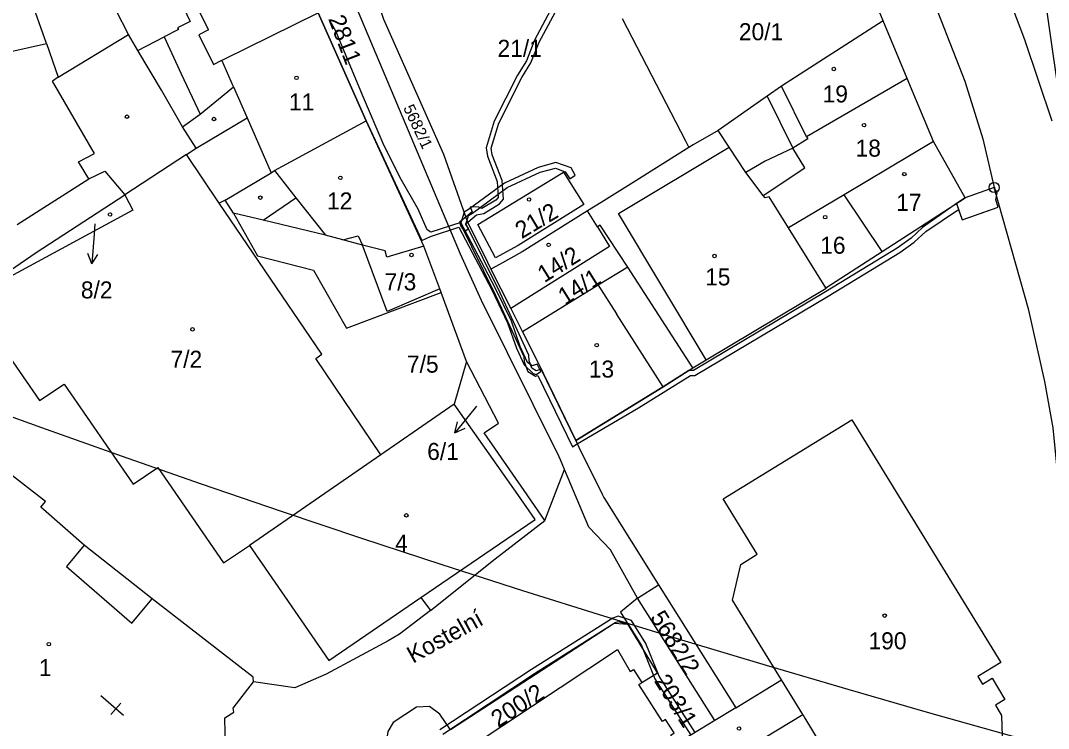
# Model space of a CAD drawing. Extents: x -644096 to -634268, y -1141430 to -1133463.
# Drawn here: x -639151.1 to -639048.5, y -1138384.2 to -1138313.5 of the extents above; entities that cross this region are included whole.
import ezdxf

# ---------------------------------------------------------------- set-up
doc = ezdxf.new("R2010")
doc.units = 0
for name, color, linetype in [('_CIVIL_CONSTRUCTION', 7, 'Continuous'), ('B_Hranice _3D', 7, 'Continuous'), ('M_Svah_Nasyp', 7, 'Continuous'), ('M_Svah_Zarez', 7, 'Continuous'), ('spodek_zarez', 7, 'Continuous'), ('svrsek_osa_terminal_VRT', 7, 'Continuous'), ('svrsek_osa_VRT', 7, 'Continuous'), ('svrsek_popisy_VRT', 7, 'Continuous'), ('terminal_VRT', 7, 'Continuous')]:
    doc.layers.add(name, color=color, linetype=linetype)

msp = doc.modelspace()

# ---------------------------------------------------------------- linework, layer by layer
at = {"layer": '_CIVIL_CONSTRUCTION'}
for radius in [0.5, 0.0303]:
    msp.add_circle((-639053.92, -1138330.19), radius, dxfattribs=at)
at = {"layer": 'B_Hranice _3D'}
for points in [[(-639158.34, -1138125.71), (-639164.81, -1138133.78), (-639162.61, -1138134.23), (-639157.11, -1138127.37), (-639143.97, -1138145.12), (-639142.4, -1138146.06), (-639138.47, -1138149.49), (-639128.77, -1138159.4), (-639126.31, -1138162.56), (-639119.8, -1138169.66), (-639113.52, -1138180.15), (-639107.31, -1138189.97), (-639105.06, -1138194.84), (-639103.44, -1138196.98), (-639095.81, -1138212.1), (-639091.16, -1138222.39), (-639072.66, -1138258.87), (-639063.73, -1138276.56), (-639058.24, -1138289.61), (-639053.98, -1138299.17), (-639048.65, -1138312.67), (-639047.26, -1138322.42)], [(-639157.11, -1138127.37), (-639145.17, -1138143.49), (-639143.97, -1138145.12), (-639142.4, -1138146.06), (-639139.29, -1138148.96), (-639138.47, -1138149.49), (-639128.77, -1138159.4), (-639126.31, -1138162.56), (-639119.8, -1138169.66), (-639113.52, -1138180.15), (-639107.31, -1138189.97), (-639105.06, -1138194.84), (-639103.44, -1138196.98), (-639095.81, -1138212.1), (-639092.43, -1138219), (-639091.16, -1138222.39), (-639072.66, -1138258.87), (-639063.73, -1138276.56), (-639058.24, -1138289.61), (-639053.98, -1138299.17), (-639048.65, -1138312.67), (-639047.26, -1138322.42)], [(-639121.4, -1138312.76), (-639116.61, -1138323.55), (-639111.03, -1138335.48), (-639110.19, -1138335.07), (-639107.34, -1138334.16), (-639104.07, -1138340.39), (-639102.49, -1138343.69)], [(-639098.2, -1138312.5), (-639099.81, -1138315.47), (-639100.61, -1138317.53), (-639101.49, -1138318.98), (-639103.81, -1138323.58), (-639104.63, -1138326.22), (-639104.5, -1138327.05), (-639103.54, -1138329.58), (-639103.43, -1138331.18), (-639103.65, -1138331.44), (-639105.05, -1138332.29), (-639105.34, -1138332.16), (-639106.22, -1138332.12), (-639106.01, -1138332.63), (-639106.66, -1138333.15), (-639107.28, -1138333.65), (-639103.68, -1138340.92), (-639100.86, -1138347.06), (-639100.82, -1138347.6), (-639100.45, -1138348.56), (-639099.7, -1138349.02), (-639099.46, -1138348.94), (-639096.02, -1138356.07), (-639095.53, -1138355.78), (-639089.42, -1138352.18), (-639084.22, -1138348.95), (-639083.8, -1138348.95), (-639070.48, -1138341.02), (-639063.32, -1138336.66), (-639061.89, -1138335.64), (-639060.75, -1138334.57), (-639057.47, -1138332.38), (-639057.12, -1138333.41), (-639055.78, -1138332.94), (-639055.05, -1138332.68), (-639053.51, -1138332.14), (-639053.74, -1138331.43), (-639053.62, -1138330.72), (-639053.92, -1138330.19), (-639056.8, -1138331.22), (-639057.68, -1138331.79), (-639061.07, -1138334.17), (-639062.21, -1138335.26), (-639063.6, -1138336.24), (-639070.74, -1138340.6), (-639083.94, -1138348.45), (-639084.39, -1138348.45), (-639086.96, -1138350.07), (-639095.69, -1138355.45), (-639099.14, -1138348.32), (-639099.64, -1138348.48), (-639100.05, -1138348.22), (-639100.32, -1138347.48), (-639100.38, -1138346.92), (-639103.22, -1138340.7), (-639106.66, -1138333.79), (-639106.47, -1138333.64), (-639105.59, -1138332.92), (-639104.87, -1138332.77), (-639103.31, -1138331.82), (-639102.91, -1138331.34), (-639103.04, -1138329.48), (-639104.02, -1138326.93), (-639104.11, -1138326.26), (-639103.35, -1138323.76), (-639101.05, -1138319.22), (-639100.17, -1138317.75), (-639099.35, -1138315.69), (-639097.7, -1138312.64)], [(-639102.49, -1138343.69), (-639101.61, -1138346.21), (-639100.83, -1138347.89), (-639099.93, -1138348.76), (-639099.65, -1138348.85), (-639099.17, -1138348.56), (-639099.55, -1138347.81), (-639100.03, -1138348), (-639100.49, -1138347.65), (-639101.23, -1138346.05), (-639102.11, -1138343.53), (-639103.71, -1138340.21), (-639107.14, -1138333.68), (-639110.15, -1138334.63), (-639110.53, -1138334.42), (-639111.41, -1138332.34), (-639113.24, -1138329.17), (-639114.92, -1138325.79), (-639116.88, -1138321.22), (-639119.62, -1138314.6), (-639120.23, -1138313.51)], [(-639083.77, -1138384.57), (-639087.35, -1138378.97), (-639088.69, -1138375.69), (-639090.11, -1138373.42), (-639091.45, -1138372.97), (-639091.97, -1138373.18), (-639100.09, -1138378.29), (-639109.24, -1138384.33)], [(-639108.96, -1138384.75), (-639099.81, -1138378.71), (-639091.75, -1138373.62), (-639091.43, -1138373.51), (-639090.46, -1138373.79), (-639090.43, -1138373.84), (-639089.13, -1138375.91), (-639087.79, -1138379.21), (-639084.2, -1138384.84)]]:
    msp.add_lwpolyline(points, dxfattribs=at)
for points in [[(-639106.28, -1138332.32), (-639106.81, -1138332.66), (-639107.22, -1138333.96), (-639106.78, -1138334.57), (-639106.38, -1138334.29), (-639106.66, -1138333.88), (-639106.39, -1138332.98), (-639106, -1138332.74), (-639102.52, -1138330.18), (-639099.24, -1138328.67), (-639097.72, -1138328.25), (-639096.75, -1138328.61), (-639096.28, -1138329.32), (-639095.73, -1138328.95), (-639096.14, -1138328.22), (-639097.66, -1138327.71), (-639099.42, -1138328.19), (-639102.78, -1138329.74)], [(-639053.51, -1138332.14), (-639053.74, -1138331.43), (-639053.62, -1138330.72), (-639053.92, -1138330.19), (-639056.8, -1138331.22), (-639057.68, -1138331.79), (-639057.12, -1138333.41)]]:
    msp.add_lwpolyline(points, close=True, dxfattribs=at)
at = {"layer": 'M_Svah_Nasyp'}
for p, q in [((-639148.51, -1138315.81), (-639150.83, -1138309.21)), ((-639132.33, -1138314.44), (-639134.45, -1138310.18)), ((-639147.33, -1138319.18), (-639140.34, -1138314.93)), ((-639132.33, -1138314.44), (-639133.3, -1138314.94)), ((-639133.3, -1138314.94), (-639131.84, -1138317.91)), ((-639154.2, -1138317.08), (-639148.51, -1138315.81)), ((-639148.51, -1138315.81), (-639147.33, -1138319.18)), ((-639139.39, -1138316.51), (-639136.78, -1138315.16)), ((-639131.84, -1138317.91), (-639131, -1138317.49)), ((-639147.33, -1138319.18), (-639147.9, -1138319.56)), ((-639143.71, -1138326.81), (-639147.9, -1138319.56)), ((-639129.84, -1138320.15), (-639128.47, -1138323.24)), ((-639072.64, -1138325.14), (-639075.14, -1138320.07)), ((-639076.58, -1138321.06), (-639074.01, -1138326.25)), ((-639133.57, -1138326.25), (-639128.47, -1138323.24)), ((-639128.47, -1138323.24), (-639126.09, -1138328.72)), ((-639145.32, -1138327.62), (-639143.71, -1138326.81)), ((-639144.27, -1138329.34), (-639145.32, -1138327.62)), ((-639151.44, -1138333.88), (-639144.27, -1138329.34)), ((-639144.27, -1138329.34), (-639142.7, -1138328.56)), ((-639142.7, -1138328.56), (-639140.7, -1138330.93)), ((-639125.75, -1138328.5), (-639123.61, -1138331.21)), ((-639126.9, -1138333.46), (-639123.61, -1138331.21)), ((-639123.61, -1138331.21), (-639120.67, -1138334.94)), ((-639118.94, -1138335.4), (-639117.4, -1138335)), ((-639117.4, -1138335), (-639116.96, -1138335.94)), ((-639114.52, -1138342.56), (-639116.96, -1138335.94)), ((-639109.24, -1138340.3), (-639114.52, -1138342.56)), ((-639093.45, -1138339.94), (-639091.6, -1138342.81)), ((-639086.96, -1138350.07), (-639091.6, -1138342.81)), ((-639144.74, -1138365.88), (-639146.52, -1138368.02)), ((-639146.52, -1138368.02), (-639139.98, -1138373.66)), ((-639139.98, -1138373.66), (-639137.96, -1138371.24)), ((-639073.02, -1138382.77), (-639075.14, -1138379.32))]:
    msp.add_line(p, q, dxfattribs=at)
for points in [[(-639082.66, -1138347.38), (-639091.41, -1138332.8), (-639080.38, -1138326.17)], [(-639076.97, -1138330.98), (-639072.81, -1138328.22), (-639074.01, -1138326.25)]]:
    msp.add_lwpolyline(points, dxfattribs=at)
at = {"layer": 'M_Svah_Zarez'}
for p, q in [((-639140.84, -1138382.88), (-639143.1, -1138380.91)), ((-639141.1, -1138381.66), (-639142.08, -1138382.79))]:
    msp.add_line(p, q, dxfattribs=at)
for centre in [(-639123.55, -1138319.25), (-639069.92, -1138318.37), (-639140.47, -1138323.12), (-639131.79, -1138323.36), (-639066.91, -1138323.97), (-639119.18, -1138329.22), (-639062.89, -1138328.85), (-639127.16, -1138331.2), (-639100.34, -1138331.39), (-639142.17, -1138332.88), (-639070.78, -1138333.15), (-639098.39, -1138335.91), (-639112.08, -1138336.93), (-639081.84, -1138337.02), (-639133.93, -1138344.35), (-639093.59, -1138345.92), (-639112.59, -1138362.91), (-639064.84, -1138372.92), (-639148.28, -1138375.77), (-639079.38, -1138384.18)]:
    msp.add_circle(centre, 0.175, dxfattribs=at)
at = {"layer": 'spodek_zarez'}
msp.add_circle((-638683.07, -1137056.85), 1378.08, dxfattribs=at)
at = {"layer": 'svrsek_osa_terminal_VRT'}
msp.add_arc((-642050.26, -1145189.6), 8802.25, 41.413152, 75.317049, dxfattribs=at)
at = {"layer": 'svrsek_popisy_VRT'}
for p, q in [((-639143.69, -1138333.83), (-639143.76, -1138334.83)), ((-639143.76, -1138334.83), (-639143.97, -1138337.82)), ((-639143.97, -1138337.82), (-639144.4, -1138336.79)), ((-639143.97, -1138337.82), (-639143.4, -1138336.86)), ((-639105.85, -1138352.35), (-639107.74, -1138354.68)), ((-639105.58, -1138352.01), (-639105.85, -1138352.35)), ((-639107.74, -1138354.68), (-639107.5, -1138353.59)), ((-639107.74, -1138354.68), (-639106.72, -1138354.22))]:
    msp.add_line(p, q, dxfattribs=at)
at = {"layer": 'terminal_VRT'}
for p, q in [((-639116.61, -1138323.55), (-639121.4, -1138312.76)), ((-639062.61, -1138319.3), (-639065.01, -1138313.56)), ((-639059.96, -1138325.61), (-639062.61, -1138319.3)), ((-639134.92, -1138324.13), (-639133.18, -1138322.87)), ((-639110.83, -1138336.04), (-639116.61, -1138323.55)), ((-639059.96, -1138325.61), (-639068.89, -1138330.93)), ((-639056.8, -1138331.22), (-639059.96, -1138325.61)), ((-639134.55, -1138326.89), (-639140.7, -1138330.93)), ((-639131.26, -1138331.74), (-639134.55, -1138326.89)), ((-639053.92, -1138330.19), (-639056.8, -1138331.22)), ((-639140.7, -1138330.93), (-639139.88, -1138332.45)), ((-639130.66, -1138331.46), (-639131.26, -1138331.74)), ((-639129.83, -1138332.75), (-639130.66, -1138331.46)), ((-639068.89, -1138330.93), (-639074.44, -1138334.23)), ((-639065.09, -1138336.59), (-639068.89, -1138330.93)), ((-639065.09, -1138336.59), (-639056.8, -1138331.22)), ((-639093.52, -1138334.12), (-639094.51, -1138332.53)), ((-639070.71, -1138340.2), (-639074.44, -1138334.23)), ((-639070.71, -1138340.2), (-639065.09, -1138336.59)), ((-639104.15, -1138338.33), (-639102.17, -1138342.25)), ((-639083.98, -1138348.19), (-639090.5, -1138338.13)), ((-639106.6, -1138347.56), (-639109.1, -1138340.68)), ((-639102.17, -1138342.25), (-639100.99, -1138344.58)), ((-639106.6, -1138347.56), (-639107.81, -1138351.8)), ((-639107.81, -1138351.8), (-639115.13, -1138356.86)), ((-639115.13, -1138356.86), (-639128.24, -1138365.93)), ((-639098.77, -1138363.41), (-639096.81, -1138358.34)), ((-639089.53, -1138371.17), (-639087.42, -1138369.84)), ((-639087.42, -1138369.84), (-639079.72, -1138382.11)), ((-639111.14, -1138371.11), (-639110.19, -1138372.39)), ((-639081.81, -1138383.38), (-639089.53, -1138371.17)), ((-639079.72, -1138382.11), (-639081.81, -1138383.38)), ((-639081.81, -1138383.38), (-639085.63, -1138385.71))]:
    msp.add_line(p, q, dxfattribs=at)
for points in [[(-639183.04, -1138141.34), (-639180.38, -1138141.71), (-639179.27, -1138141.96), (-639176.02, -1138142.93), (-639172.67, -1138144.01), (-639167.87, -1138145.79), (-639164.07, -1138147.37), (-639159.32, -1138149.6), (-639154.97, -1138151.85), (-639150.75, -1138154.36), (-639143.37, -1138159.39), (-639136.6, -1138165.32), (-639131.11, -1138171.35), (-639127.52, -1138175.87), (-639122.14, -1138183.55), (-639117.14, -1138191.82), (-639115.39, -1138195.3), (-639108.82, -1138207.68), (-639091.11, -1138243.3), (-639074.37, -1138277.28), (-639064.86, -1138299.05), (-639056.85, -1138319.56), (-639055.05, -1138325.32), (-639053.92, -1138330.19)], [(-639048.13, -1138323.56), (-639050.86, -1138315.46), (-639054.76, -1138305.14), (-639060.4, -1138291.21), (-639061.62, -1138288.5), (-639063.43, -1138284.46), (-639069.7, -1138270.87), (-639082.17, -1138245.54), (-639101.71, -1138206.22), (-639110.82, -1138188.45), (-639115.99, -1138179.88), (-639127.86, -1138162.59), (-639136.03, -1138152.84), (-639142.4, -1138146.06)], [(-639096.81, -1138358.34), (-639097.22, -1138357.37), (-639097.34, -1138357.08), (-639105.1, -1138341.46), (-639107.17, -1138336.83), (-639123.65, -1138297.74), (-639124.75, -1138295.42)], [(-639065.01, -1138313.56), (-639067.93, -1138306.46), (-639069.39, -1138302.54)], [(-639137.15, -1138304.75), (-639134.45, -1138310.18), (-639135.55, -1138310.73), (-639134.18, -1138313.62), (-639135.42, -1138314.24), (-639135.34, -1138314.42), (-639136.78, -1138315.16), (-639135.06, -1138318.84), (-639133.18, -1138322.87)], [(-639134.92, -1138324.13), (-639137.02, -1138320.46), (-639139.39, -1138316.51), (-639140.34, -1138314.93), (-639142.78, -1138310.09)], [(-639115.66, -1138311), (-639114.86, -1138313.38), (-639108.88, -1138326.87), (-639106.52, -1138333.54), (-639104.48, -1138337.65), (-639104.15, -1138338.33)], [(-639133.18, -1138322.87), (-639131.35, -1138321.38), (-639129.84, -1138320.15), (-639131, -1138317.49), (-639130.85, -1138317.42), (-639121.4, -1138312.76)], [(-639091.05, -1138313.33), (-639084.73, -1138325.53), (-639084.38, -1138326.2)], [(-639065.01, -1138313.56), (-639075.14, -1138320.07), (-639076.58, -1138321.06), (-639081.47, -1138324.49)], [(-639062.61, -1138319.3), (-639072.64, -1138325.14), (-639072.52, -1138325.34), (-639074.01, -1138326.25), (-639076.79, -1138327.57), (-639078.71, -1138328.68)], [(-639134.55, -1138326.89), (-639133.57, -1138326.25), (-639134.92, -1138324.13)], [(-639130.66, -1138331.46), (-639126.09, -1138328.72), (-639125.75, -1138328.5), (-639116.61, -1138323.55)], [(-639081.47, -1138324.49), (-639083.95, -1138325.93), (-639084.38, -1138326.2)], [(-639078.71, -1138328.68), (-639080.38, -1138326.17), (-639081.47, -1138324.49)], [(-639084.38, -1138326.2), (-639086.99, -1138327.83), (-639089.69, -1138329.53), (-639093.14, -1138331.68), (-639094.51, -1138332.53)], [(-639105.47, -1138333.87), (-639096.91, -1138328.67), (-639094.89, -1138331.9), (-639101.43, -1138335.97), (-639103.7, -1138337.22), (-639105.47, -1138333.87)], [(-639074.44, -1138334.23), (-639076.39, -1138331.12), (-639076.79, -1138331.22), (-639076.97, -1138330.98), (-639078.71, -1138328.68)], [(-639048.03, -1138502.06), (-639048.34, -1138500.45), (-639048.48, -1138497.48), (-639048.71, -1138484.47), (-639048.2, -1138475.46), (-639047.02, -1138457.51), (-639046.34, -1138452.19), (-639047.17, -1138450.08), (-639048.13, -1138445.2), (-639047.6, -1138431.23), (-639046.74, -1138415.22), (-639046.54, -1138412.7), (-639045.09, -1138408.02), (-639045.2, -1138391.91), (-639044.98, -1138390.78), (-639044.82, -1138388.68), (-639044.86, -1138387.15), (-639045.19, -1138382.88), (-639045.86, -1138376.07), (-639048.03, -1138354.16), (-639048.85, -1138349.54), (-639050.47, -1138342.42), (-639053.92, -1138330.19)], [(-639153.21, -1138339.17), (-639149.54, -1138336.67), (-639140.7, -1138330.93)], [(-639139.88, -1138332.45), (-639152.96, -1138339.55), (-639153.21, -1138339.17)], [(-639115.13, -1138356.86), (-639121.62, -1138347.27), (-639121.03, -1138346.81), (-639131.26, -1138331.74)], [(-639110.83, -1138336.04), (-639114.55, -1138337.13), (-639114.72, -1138336.51), (-639116.96, -1138335.94), (-639118.94, -1138335.4), (-639120.67, -1138334.94), (-639126.9, -1138333.46), (-639129.83, -1138332.75)], [(-639129.83, -1138332.75), (-639127.46, -1138337.02), (-639121.85, -1138338.45), (-639118.56, -1138344.22), (-639109.1, -1138340.68)], [(-639094.51, -1138332.53), (-639101.04, -1138336.6), (-639103.31, -1138337.86), (-639104.15, -1138338.33)], [(-639093.52, -1138334.12), (-639092.3, -1138336.09), (-639102.17, -1138342.25)], [(-639090.5, -1138338.13), (-639093.24, -1138333.95), (-639093.52, -1138334.12)], [(-639109.1, -1138340.68), (-639109.24, -1138340.3), (-639110.83, -1138336.04)], [(-639090.5, -1138338.13), (-639093.45, -1138339.94), (-639100.99, -1138344.58)], [(-639153.21, -1138339.17), (-639156.27, -1138341.26), (-639149.22, -1138351.45), (-639146.74, -1138349.81), (-639139.85, -1138359.8), (-639137.4, -1138358.12), (-639130.84, -1138367.66), (-639128.24, -1138365.93)], [(-639083.98, -1138348.19), (-639082.66, -1138347.38), (-639070.69, -1138340.24), (-639070.71, -1138340.2)], [(-639100.99, -1138344.58), (-639099.45, -1138347.69), (-639095.69, -1138355.45)], [(-639098.77, -1138363.41), (-639100.84, -1138360.42), (-639104.82, -1138354.67), (-639103.41, -1138353.71), (-639106.6, -1138347.56)], [(-639095.69, -1138355.45), (-639086.96, -1138350.07), (-639083.98, -1138348.19)], [(-639111.14, -1138371.11), (-639099.74, -1138363.33), (-639101.47, -1138360.84), (-639107.81, -1138351.8)], [(-639079.72, -1138382.11), (-639075.14, -1138379.32), (-639080.03, -1138371.36), (-639079.22, -1138367.8), (-639077.59, -1138366.79), (-639080.97, -1138361.26), (-639068.13, -1138353.37), (-639053.25, -1138377.58), (-639055.55, -1138378.99), (-639055.08, -1138379.75), (-639054.13, -1138379.16), (-639052.84, -1138381.28), (-639053.8, -1138381.86), (-639053.17, -1138382.89), (-639052.71, -1138397.3), (-639053.41, -1138397.32)], [(-639095.69, -1138355.45), (-639095.52, -1138355.81), (-639095.37, -1138356.09), (-639093.06, -1138360.79), (-639092.88, -1138361.14), (-639087.42, -1138369.84)], [(-639127.85, -1138379.54), (-639127.88, -1138379.05), (-639137.96, -1138371.24), (-639144.74, -1138365.88), (-639149.09, -1138362.1), (-639148.61, -1138361.52), (-639152.21, -1138358.73), (-639154.11, -1138361.3), (-639156.82, -1138359.11), (-639157.51, -1138358.45)], [(-639089.53, -1138371.17), (-639092.2, -1138366.35), (-639094.37, -1138364.1), (-639096.81, -1138358.34)], [(-639110.19, -1138372.39), (-639103.74, -1138367.26), (-639098.77, -1138363.41)], [(-639128.24, -1138365.93), (-639124.76, -1138370.98), (-639120.33, -1138377.38), (-639111.14, -1138371.11)], [(-639089.53, -1138371.17), (-639091.21, -1138372.56), (-639090.46, -1138373.79)], [(-639110.19, -1138372.39), (-639113.27, -1138374.76), (-639114.4, -1138375.43), (-639120.58, -1138378.75), (-639123.72, -1138380.14), (-639127.85, -1138379.54)], [(-639090.46, -1138373.79), (-639091.85, -1138373.69), (-639108.19, -1138384.32), (-639109.26, -1138382.75), (-639110.29, -1138381.98), (-639111.59, -1138382.07), (-639113.91, -1138383.59), (-639114.45, -1138384.48), (-639114.62, -1138385.6), (-639112.59, -1138388.89)], [(-639089.08, -1138379.59), (-639087.53, -1138378.63), (-639090.46, -1138373.79)], [(-639112.09, -1138389.69), (-639111.65, -1138389.41), (-639111.54, -1138389.58), (-639091.52, -1138376.3), (-639090.24, -1138378.49), (-639089.92, -1138378.28), (-639089.08, -1138379.59)], [(-639130.65, -1138386.17), (-639130.71, -1138383.12), (-639129.81, -1138382.54), (-639129.87, -1138382.17), (-639127.85, -1138379.54)], [(-639085.63, -1138385.71), (-639086.18, -1138384.84), (-639085.86, -1138384.63), (-639086.72, -1138383.28), (-639087.04, -1138383.49), (-639089.4, -1138379.79), (-639089.08, -1138379.59)], [(-639083.13, -1138388.9), (-639073.02, -1138382.77), (-639072.81, -1138383.14), (-639069.94, -1138387.87), (-639069.73, -1138394.08), (-639069.62, -1138397.76), (-639053.41, -1138397.32)]]:
    msp.add_lwpolyline(points, dxfattribs=at)

# ---------------------------------------------------------------- texts
at = {"layer": 'svrsek_osa_VRT'}
for s, height, rotation, p in [('2811', 1.7, 291, (-639120.41, -1138313.35)), ('5682/1', 1.14, 295, (-639112.93, -1138322.23)), ('21/2', 1.7, 31, (-639101.07, -1138335.35)), ('14/2', 1.7, 32, (-639098.82, -1138339.74)), ('14/1', 1.7, 32, (-639096.77, -1138341.97)), ('5682/2', 1.7, 302, (-639088.32, -1138373.09)), ('203/1', 1.7, 302, (-639087.91, -1138379.43)), ('200/2', 1.7, 33, (-639103.43, -1138384.13))]:
    msp.add_text(s, height=height, rotation=rotation, dxfattribs=at).set_placement(p)
for s, p in [('20/1', (-639079.4, -1138315.49)), ('21/1', (-639103.49, -1138317.15)), ('19', (-639071.04, -1138321.7)), ('11', (-639124.31, -1138322.5)), ('18', (-639067.75, -1138327.11)), ('12', (-639120.51, -1138332.38)), ('17', (-639063.69, -1138332.52)), ('16', (-639071.28, -1138336.8)), ('15', (-639082.77, -1138339.96)), ('8/2', (-639145.08, -1138341.26)), ('7/3', (-639114.76, -1138340.45)), ('7/2', (-639136.13, -1138348.18)), ('7/5', (-639112.53, -1138348.67)), ('13', (-639094.38, -1138349.16)), ('6/1', (-639110.51, -1138357.38)), ('4', (-639113.71, -1138366.53)), ('190', (-639066.46, -1138376.28)), ('1', (-639149.28, -1138378.96))]:
    msp.add_text(s, height=1.7, dxfattribs=at).set_placement(p)
at = {"layer": 'svrsek_popisy_VRT'}
msp.add_text('Kostelní', height=1.7, rotation=29, dxfattribs=at).set_placement((-639111.93, -1138377.73))

doc.saveas('drawing.dxf')
